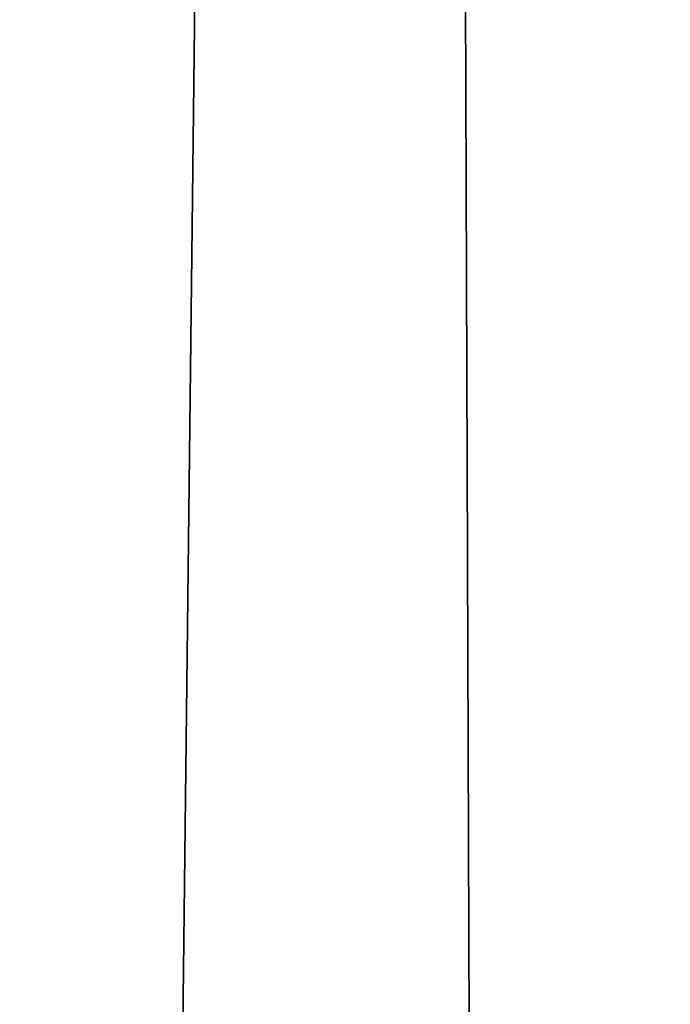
# Model space of a CAD drawing. Header units: millimetres. Extents: x -455 to 455, y -678 to 20.
# Tile 263 of 656: x -2.199 to -2.044, y -55.662 to -55.428. Entities that reach past the tile are written whole.
import ezdxf

# ---------------------------------------------------------------- set-up
doc = ezdxf.new("R2010")
doc.units = ezdxf.units.MM
doc.header["$LTSCALE"] = 65.185185
for name, color, linetype in [('237', 7, 'CONTINUOUS'), ('362', 7, 'CONTINUOUS'), ('375', 7, 'CONTINUOUS'), ('566', 7, 'CONTINUOUS'), ('568', 7, 'CONTINUOUS')]:
    doc.layers.add(name, color=color, linetype=linetype)

msp = doc.modelspace()

# ---------------------------------------------------------------- linework, layer by layer
at = {"layer": '237', "linetype": 'Continuous'}
for points in [[(-2.02482, -74.85131, -2.96229), (-2.2, -25, -1.35), (-2.63505, -74.85131, -1.35), (-2.02482, -74.85131, -2.96229)], [(-1.87094, -25.60872, -2.45872), (-2.2, -25, -1.35), (-2.02482, -74.85131, -2.96229), (-1.87094, -25.60872, -2.45872)]]:
    msp.add_3dface(points, dxfattribs=at)
at = {"layer": '362', "linetype": 'Continuous'}
for points in [[(-2, -74.7, 19.85), (-2, 0, 19.85), (-4.05718, -6.35378, 19.03358), (-2, -74.7, 19.85)], [(-2, -74.7, 19.85), (-4.05718, -6.35378, 19.03358), (-4.12132, -74.7, 18.97132), (-2, -74.7, 19.85)]]:
    msp.add_3dface(points, dxfattribs=at)
at = {"layer": '375', "linetype": 'Continuous'}
for points in [[(-2, -41.71041, -6.15), (-2.34238, -71.5, -6.28562), (-2.35355, -41.71041, -6.29645), (-2, -41.71041, -6.15)], [(-2, -71.5, -6.15), (-2.34238, -71.5, -6.28562), (-2, -41.71041, -6.15), (-2, -71.5, -6.15)]]:
    msp.add_3dface(points, dxfattribs=at)
at = {"layer": '566', "linetype": 'Continuous'}
for points in [[(-2.09344, -12.78906, 15.05), (-1.9099, -11.79276, 15.84277), (-2.63505, -74.85131, 15.05), (-2.09344, -12.78906, 15.05)], [(-2.63505, -74.85131, 15.05), (-1.9099, -11.79276, 15.84277), (-2.02482, -74.85131, 16.66229), (-2.63505, -74.85131, 15.05)]]:
    msp.add_3dface(points, dxfattribs=at)
at = {"layer": '568', "linetype": 'Continuous'}
msp.add_3dface([(-2.63505, -74.85131, 15.05), (-2.32584, -39.4198, 14.79427), (-2.09344, -12.78906, 15.05), (-2.63505, -74.85131, 15.05)], dxfattribs=at)

doc.saveas('drawing.dxf')
